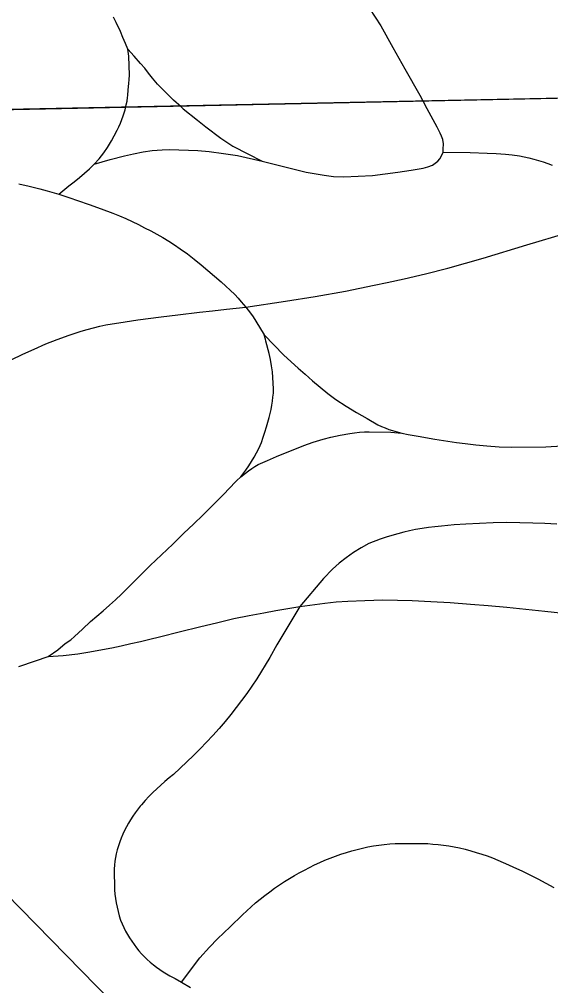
# Model space of a CAD drawing. Extents: x -59 to 82, y -3 to 49.
# Drawn here: x -9.5679 to -9.4109, y 33.362 to 33.6476 of the extents above; entities that cross this region are included whole.
import ezdxf

# ---------------------------------------------------------------- set-up
doc = ezdxf.new("R2010")
doc.units = 0
for name, color, linetype in [('GM_X_City_Street', 7, 'Continuous'), ('GM_X_Corporation', 7, 'Continuous'), ('GM_X_Rail_Line', 7, 'Continuous')]:
    doc.layers.add(name, color=color, linetype=linetype)

msp = doc.modelspace()

# ---------------------------------------------------------------- linework, layer by layer
at = {"layer": 'GM_X_City_Street'}
for points in [[(-9.46444, 33.6508), (-9.46113, 33.64565), (-9.45758, 33.63933), (-9.454, 33.63299), (-9.44958, 33.62516), (-9.44802, 33.62223)], [(-9.51946, 33.62115), (-9.5201, 33.62172), (-9.52234, 33.62371), (-9.52312, 33.62447), (-9.52394, 33.62527), (-9.5255, 33.62686), (-9.52704, 33.62848), (-9.52859, 33.63018), (-9.5297, 33.63168), (-9.53086, 33.63315), (-9.53205, 33.63459), (-9.53394, 33.63675), (-9.53579, 33.63876), (-9.53657, 33.64048), (-9.53732, 33.64222), (-9.53802, 33.64397), (-9.53927, 33.64672), (-9.54003, 33.64823)], [(-9.53663, 33.62091), (-9.5363, 33.62235), (-9.53607, 33.62347), (-9.53595, 33.62448), (-9.53587, 33.62509), (-9.53571, 33.62673), (-9.53557, 33.62861), (-9.53546, 33.62987), (-9.53539, 33.63115), (-9.53555, 33.63675), (-9.53579, 33.63876)], [(-9.55622, 33.5959), (-9.55322, 33.59842), (-9.55167, 33.59962), (-9.55015, 33.60085), (-9.54866, 33.60213), (-9.5472, 33.60343), (-9.54577, 33.60477), (-9.54426, 33.60643), (-9.54293, 33.60811), (-9.54179, 33.60977), (-9.54063, 33.61168), (-9.53984, 33.61315), (-9.53899, 33.61487), (-9.53849, 33.61589), (-9.53803, 33.61693), (-9.53761, 33.61799), (-9.53723, 33.61907), (-9.53663, 33.62091)], [(-9.51946, 33.62115), (-9.5153, 33.61783), (-9.51279, 33.61583), (-9.50838, 33.61245), (-9.50478, 33.61009), (-9.49617, 33.60574), (-9.4922, 33.60471), (-9.48705, 33.60343), (-9.48318, 33.60245), (-9.47781, 33.60153), (-9.47512, 33.6012), (-9.47204, 33.60107), (-9.4636, 33.60141), (-9.45979, 33.60191), (-9.45607, 33.60244), (-9.45219, 33.60305), (-9.44865, 33.60366), (-9.44724, 33.60399), (-9.44587, 33.60451), (-9.44429, 33.60567), (-9.44366, 33.60643), (-9.44306, 33.60751), (-9.44274, 33.60832), (-9.44266, 33.60925), (-9.44259, 33.61079), (-9.44281, 33.61205), (-9.44315, 33.61304), (-9.44359, 33.61398), (-9.44451, 33.61577), (-9.44802, 33.62223)], [(-9.54577, 33.60477), (-9.54101, 33.60615), (-9.53679, 33.60724), (-9.53419, 33.60786), (-9.5313, 33.60842), (-9.52862, 33.60883), (-9.52565, 33.60906), (-9.52349, 33.60916), (-9.51519, 33.60887), (-9.51178, 33.60852), (-9.50759, 33.608), (-9.50343, 33.60733), (-9.49617, 33.60574)], [(-9.44274, 33.60832), (-9.43473, 33.60823), (-9.4297, 33.60809), (-9.427, 33.60792), (-9.4243, 33.60773), (-9.42234, 33.60755), (-9.42018, 33.60725), (-9.41877, 33.60696), (-9.41736, 33.60664), (-9.41596, 33.60628), (-9.41457, 33.60589), (-9.4132, 33.60546), (-9.41183, 33.60499), (-9.41048, 33.60448)], [(-9.56802, 33.59897), (-9.56494, 33.59826), (-9.56187, 33.59754), (-9.55962, 33.59692), (-9.55622, 33.5959), (-9.55294, 33.59483), (-9.55074, 33.59406), (-9.54723, 33.59287), (-9.54373, 33.59164), (-9.54025, 33.59037), (-9.53834, 33.58958), (-9.53645, 33.58876), (-9.53458, 33.58789), (-9.53272, 33.58697), (-9.53089, 33.586), (-9.52908, 33.58508), (-9.52728, 33.58411), (-9.52551, 33.58309), (-9.52376, 33.58205), (-9.52203, 33.58096), (-9.52033, 33.57983), (-9.51825, 33.57828), (-9.5162, 33.57669), (-9.51418, 33.57508), (-9.51218, 33.57342), (-9.51021, 33.57173), (-9.50827, 33.57001), (-9.50424, 33.56624), (-9.50326, 33.5652), (-9.50231, 33.56414), (-9.50098, 33.56251), (-9.49965, 33.56079), (-9.49882, 33.55964), (-9.49803, 33.55845), (-9.49556, 33.55441), (-9.48976, 33.54834), (-9.48551, 33.54451), (-9.48348, 33.5427), (-9.48126, 33.54078), (-9.47901, 33.53889), (-9.47673, 33.53704), (-9.47443, 33.53522), (-9.47136, 33.5333), (-9.46827, 33.53143), (-9.46515, 33.5296), (-9.46201, 33.52781), (-9.46094, 33.52731), (-9.45985, 33.52686), (-9.45875, 33.52644), (-9.45764, 33.52607), (-9.45493, 33.52531), (-9.45308, 33.52493), (-9.45011, 33.52439), (-9.4452, 33.52351), (-9.43877, 33.52252), (-9.43622, 33.52221), (-9.43305, 33.52185), (-9.42981, 33.52154), (-9.42613, 33.52124), (-9.42239, 33.52114), (-9.41234, 33.52131), (-9.40751, 33.52152)], [(-9.57032, 33.54697), (-9.56681, 33.54867), (-9.56353, 33.55014), (-9.56003, 33.55168), (-9.55668, 33.553), (-9.55319, 33.55428), (-9.55141, 33.55489), (-9.54961, 33.55546), (-9.5478, 33.55598), (-9.54598, 33.55646), (-9.54415, 33.55689), (-9.54231, 33.55728), (-9.54045, 33.55762), (-9.53851, 33.55796), (-9.53289, 33.55879), (-9.52596, 33.55973), (-9.52105, 33.5603), (-9.51467, 33.56104), (-9.5108, 33.56148), (-9.50668, 33.56192), (-9.50098, 33.56251), (-9.48925, 33.56429), (-9.4805, 33.56572), (-9.47153, 33.56729), (-9.46309, 33.56901), (-9.4592, 33.56983), (-9.45422, 33.5709), (-9.44793, 33.57236), (-9.44133, 33.57405), (-9.43612, 33.57551), (-9.43084, 33.57704), (-9.41794, 33.58096), (-9.40606, 33.58452)], [(-9.55937, 33.45929), (-9.55652, 33.4613), (-9.5543, 33.4631), (-9.5527, 33.46425), (-9.5516, 33.46523), (-9.54922, 33.46742), (-9.54688, 33.46964), (-9.54499, 33.47121), (-9.54313, 33.4728), (-9.54129, 33.47443), (-9.53948, 33.47608), (-9.5377, 33.47777), (-9.53595, 33.47948), (-9.53423, 33.48122), (-9.53253, 33.48298), (-9.52919, 33.48615), (-9.52587, 33.48933), (-9.52256, 33.49252), (-9.51926, 33.49571), (-9.51642, 33.49842), (-9.5136, 33.50116), (-9.5108, 33.50393), (-9.50802, 33.50672), (-9.50527, 33.50954), (-9.50449, 33.51039), (-9.50369, 33.51121), (-9.50246, 33.51236), (-9.50095, 33.51439), (-9.50011, 33.51563), (-9.49931, 33.51689), (-9.49854, 33.51817), (-9.49781, 33.51947), (-9.49711, 33.5208), (-9.4964, 33.52254), (-9.49583, 33.52409), (-9.49532, 33.52564), (-9.49484, 33.52722), (-9.49407, 33.52997), (-9.49378, 33.53115), (-9.49352, 33.53234), (-9.49329, 33.53354), (-9.49311, 33.53474), (-9.49296, 33.53595), (-9.49285, 33.53716), (-9.49278, 33.53838), (-9.49306, 33.54341), (-9.49338, 33.54524), (-9.49373, 33.54706), (-9.49413, 33.54888), (-9.49503, 33.55247), (-9.49516, 33.55313), (-9.49556, 33.55441)], [(-9.50246, 33.51236), (-9.50111, 33.5135), (-9.5002, 33.51419), (-9.49925, 33.51486), (-9.49829, 33.51548), (-9.49729, 33.51607), (-9.49463, 33.51726), (-9.49196, 33.51841), (-9.48926, 33.51952), (-9.48655, 33.52059), (-9.48382, 33.52162), (-9.48108, 33.5226), (-9.47816, 33.52353), (-9.47583, 33.52416), (-9.47312, 33.52472), (-9.47028, 33.52524), (-9.46885, 33.52543), (-9.4674, 33.52557), (-9.46596, 33.52568), (-9.46451, 33.52575), (-9.4582, 33.52558), (-9.45493, 33.52531)], [(-9.40908, 33.49846), (-9.41266, 33.49858), (-9.41622, 33.49874), (-9.42385, 33.49889), (-9.42791, 33.49877), (-9.43197, 33.4986), (-9.43602, 33.49838), (-9.43943, 33.49817), (-9.44133, 33.49803), (-9.44323, 33.49786), (-9.44514, 33.49764), (-9.44704, 33.4974), (-9.44894, 33.49713), (-9.45083, 33.49682), (-9.4526, 33.49644), (-9.45435, 33.49603), (-9.4561, 33.49557), (-9.45784, 33.49507), (-9.45956, 33.49453), (-9.46127, 33.49395), (-9.46465, 33.49266), (-9.46695, 33.49141), (-9.46919, 33.49002), (-9.47133, 33.4885), (-9.47339, 33.48686), (-9.47535, 33.4851), (-9.478, 33.48231), (-9.485, 33.47406), (-9.49182, 33.46273), (-9.49391, 33.45903), (-9.49772, 33.4527), (-9.4992, 33.45054), (-9.50071, 33.4484), (-9.50226, 33.44628), (-9.50384, 33.44419), (-9.50545, 33.44212), (-9.50709, 33.44007), (-9.50888, 33.43801), (-9.51071, 33.43597), (-9.51257, 33.43397), (-9.51447, 33.432), (-9.5164, 33.43007), (-9.51836, 33.42816), (-9.52036, 33.4263), (-9.52238, 33.42446), (-9.52365, 33.42344), (-9.52489, 33.42239), (-9.52611, 33.42131), (-9.5273, 33.4202), (-9.52846, 33.41907), (-9.5296, 33.4179), (-9.5307, 33.41671), (-9.53179, 33.41549), (-9.53221, 33.41505), (-9.53369, 33.41311), (-9.53438, 33.41211), (-9.53505, 33.41108), (-9.53568, 33.41003), (-9.53627, 33.40896), (-9.53682, 33.40787), (-9.53733, 33.40676), (-9.53781, 33.40564), (-9.53824, 33.40449), (-9.53863, 33.40334), (-9.53899, 33.40216), (-9.5393, 33.40098), (-9.5395, 33.39989), (-9.53966, 33.39878), (-9.53979, 33.39767), (-9.53988, 33.39656), (-9.53981, 33.39038), (-9.53968, 33.38907), (-9.5395, 33.38777), (-9.53928, 33.38647), (-9.53902, 33.38518), (-9.53871, 33.3839), (-9.53835, 33.38263), (-9.53796, 33.38138), (-9.53751, 33.38029), (-9.53702, 33.37922), (-9.53649, 33.37817), (-9.53592, 33.37713), (-9.53532, 33.37612), (-9.53468, 33.37513), (-9.534, 33.37416), (-9.5333, 33.37322), (-9.53255, 33.37231), (-9.53177, 33.37142), (-9.53095, 33.37057), (-9.5301, 33.36975), (-9.52921, 33.36896), (-9.5283, 33.36821), (-9.52737, 33.36749), (-9.5264, 33.36679), (-9.52542, 33.36614), (-9.52441, 33.36551), (-9.52338, 33.36493), (-9.52184, 33.36411), (-9.51997, 33.36306), (-9.51731, 33.36148)], [(-9.56801, 33.45638), (-9.56307, 33.45804), (-9.55937, 33.45929), (-9.55496, 33.45963), (-9.5506, 33.46012), (-9.5471, 33.46064), (-9.54333, 33.4614), (-9.5406, 33.4619), (-9.53776, 33.46248), (-9.53493, 33.4631), (-9.53211, 33.46374), (-9.5293, 33.46443), (-9.5265, 33.46514), (-9.52027, 33.46669), (-9.51465, 33.46808), (-9.50929, 33.4694), (-9.50455, 33.47049), (-9.50001, 33.4714), (-9.49567, 33.47224), (-9.4921, 33.4729), (-9.485, 33.47406), (-9.47767, 33.47504), (-9.47426, 33.47544), (-9.47084, 33.47567), (-9.46584, 33.47589), (-9.4605, 33.47603), (-9.45183, 33.47582), (-9.44631, 33.47556), (-9.44061, 33.47523), (-9.43464, 33.47481), (-9.42942, 33.47436), (-9.42385, 33.47384), (-9.41827, 33.4733), (-9.41271, 33.47273), (-9.40714, 33.47213)], [(-9.51997, 33.36306), (-9.51454, 33.37028), (-9.51167, 33.37337), (-9.50932, 33.37584), (-9.50563, 33.37937), (-9.50198, 33.38293), (-9.50071, 33.38414), (-9.49941, 33.38533), (-9.49808, 33.38649), (-9.49673, 33.38762), (-9.49535, 33.38871), (-9.49394, 33.38977), (-9.49251, 33.3908), (-9.49106, 33.39179), (-9.48958, 33.39276), (-9.48664, 33.39455), (-9.48518, 33.39539), (-9.4837, 33.39619), (-9.4822, 33.39696), (-9.48068, 33.3977), (-9.47916, 33.3984), (-9.47761, 33.39907), (-9.47605, 33.3997), (-9.47447, 33.4003), (-9.47289, 33.40087), (-9.47128, 33.40139), (-9.46967, 33.40188), (-9.4681, 33.40231), (-9.46652, 33.40269), (-9.46492, 33.40303), (-9.46332, 33.40332), (-9.46171, 33.40357), (-9.46009, 33.40378), (-9.45847, 33.40394), (-9.45684, 33.40406), (-9.44726, 33.40399), (-9.4457, 33.40387), (-9.44414, 33.40372), (-9.44258, 33.40354), (-9.44103, 33.40333), (-9.43949, 33.40308), (-9.43783, 33.40272), (-9.43618, 33.40233), (-9.43454, 33.40188), (-9.43291, 33.40141), (-9.4313, 33.4009), (-9.42969, 33.40035), (-9.4281, 33.39976), (-9.42653, 33.39913), (-9.42496, 33.39847), (-9.42342, 33.39778), (-9.42189, 33.39704), (-9.41949, 33.39592), (-9.41711, 33.39476), (-9.41474, 33.39356), (-9.41239, 33.39233), (-9.41005, 33.39107)]]:
    msp.add_lwpolyline(points, dxfattribs=at)
at = {"layer": 'GM_X_Corporation'}
for points in [[(-11.06363, 33.58128), (-10.8923, 33.58537), (-10.89553, 33.32934), (-10.89316, 33.08278), (-10.77266, 33.08823), (-10.60325, 33.0942), (-10.45125, 33.09846), (-10.13784, 33.11031), (-9.95572, 33.10815), (-9.96222, 33.613), (-9.31581, 33.62619), (-9.00838, 33.63414), (-8.70912, 33.63469), (-8.70031, 33.63499), (-8.36612, 33.64648), (-8.35786, 33.18085), (-8.27858, 33.17959), (-8.27858, 35.34818), (-15.07858, 35.34818)], [(-8.27858, 32.42882), (-8.27858, 33.17959), (-8.35786, 33.18085), (-8.36612, 33.64648), (-8.70031, 33.63499), (-8.70912, 33.63469), (-9.00838, 33.63414), (-9.31581, 33.62619), (-9.96222, 33.613), (-9.95572, 33.10815)]]:
    msp.add_lwpolyline(points, dxfattribs=at)
at = {"layer": 'GM_X_Rail_Line'}
msp.add_lwpolyline([(-9.51822, 33.33442), (-9.57196, 33.3894), (-9.60222, 33.42025), (-9.63944, 33.45805), (-9.69405, 33.51347), (-9.73675, 33.5569), (-9.75869, 33.5792), (-9.77272, 33.59455), (-9.78632, 33.61115), (-9.79956, 33.6295), (-9.80928, 33.64508)], dxfattribs=at)

doc.saveas('drawing.dxf')
